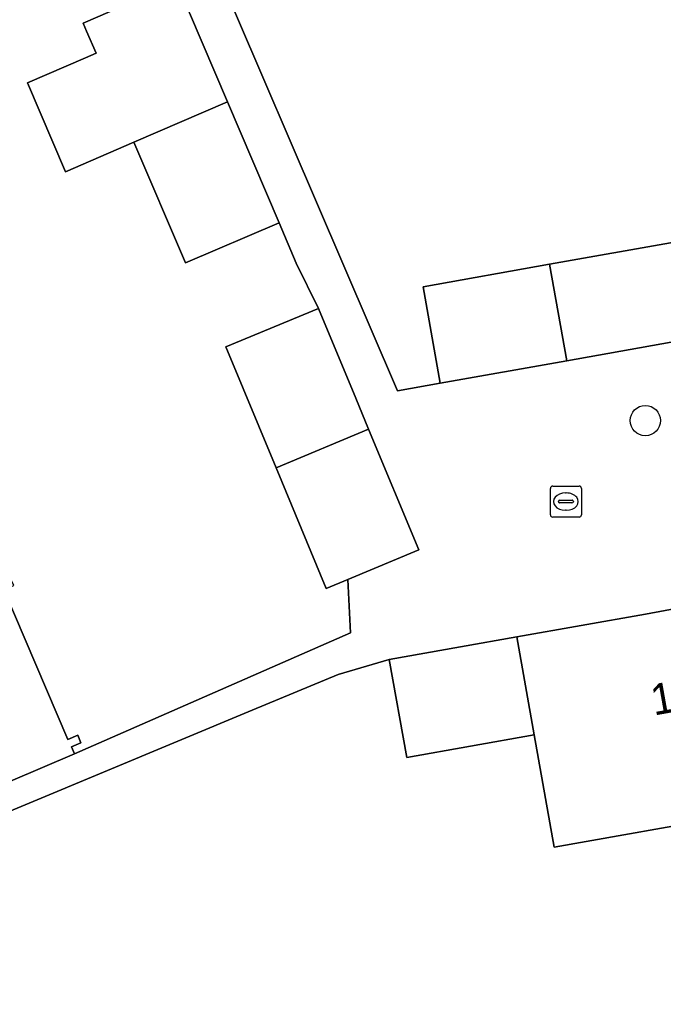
# Model space of a CAD drawing. Extents: x 157793 to 159380, y 380877 to 382313.
# Drawn here: x 158604.01 to 158624.8, y 381573.9 to 381605.44 of the extents above; entities that cross this region are included whole.
import ezdxf

# ---------------------------------------------------------------- set-up
doc = ezdxf.new("R2010")
doc.units = 0
for name, color, linetype in [('IMGEO_Boom', 7, 'Continuous'), ('IMGEO_Erf', 7, 'Continuous'), ('IMGEO_Kolk', 7, 'Continuous'), ('IMGEO_Pand', 7, 'Continuous'), ('IMGEO_Pand_nummerreeks', 7, 'Continuous'), ('IMGEO_Voetpad_open', 7, 'Continuous')]:
    doc.layers.add(name, color=color, linetype=linetype)

msp = doc.modelspace()

# ---------------------------------------------------------------- linework, layer by layer
at = {"layer": 'IMGEO_Boom'}
msp.add_circle((158624.214, 381592.492), 0.489, dxfattribs=at)
at = {"layer": 'IMGEO_Erf'}
for points in [[(158612.519, 381611.52), (158612.219, 381613.21), (158608.423, 381611.579), (158616.209, 381593.452), (158617.588, 381593.695), (158617.034, 381596.81), (158621.123, 381597.537), (158625.212, 381598.264)], [(158603.501, 381587.035), (158605.561, 381582.195), (158605.884, 381582.333), (158605.985, 381582.095), (158605.681, 381581.966), (158605.781, 381581.732), (158614.69, 381585.641), (158614.609, 381587.366), (158613.909, 381587.075), (158612.289, 381590.968), (158610.666, 381594.87), (158613.656, 381596.114), (158612.943, 381597.57), (158612.388, 381598.871), (158609.362, 381597.58), (158607.701, 381601.475), (158605.486, 381600.519), (158604.259, 381603.394), (158606.14, 381604.205), (158606.475, 381604.349), (158606.172, 381605.057), (158606.059, 381605.323), (158609.079, 381606.626)], [(158626.984, 381579.734), (158621.269, 381578.719), (158620.626, 381582.346), (158616.507, 381581.614), (158615.945, 381584.776), (158614.297, 381584.301), (158611.514, 381583.142), (158594.832, 381576.19), (158597.549, 381562.9), (158598.922, 381555.034), (158601.983, 381555.547), (158601.611, 381557.641), (158604.077, 381558.079), (158604.927, 381553.288), (158605.021, 381552.761), (158611.655, 381553.936), (158611.558, 381554.484), (158610.703, 381559.297), (158613.099, 381559.722), (158615.541, 381560.156), (158616.396, 381555.343), (158616.501, 381554.75), (158671.624, 381564.522)]]:
    msp.add_lwpolyline(points, dxfattribs=at)
at = {"layer": 'IMGEO_Kolk'}
for p, q in [((158621.148, 381589.451), (158621.148, 381590.303)), ((158621.223, 381590.377), (158622.075, 381590.377)), ((158622.149, 381590.303), (158622.149, 381589.451)), ((158621.636, 381590.157), (158621.661, 381590.157)), ((158621.407, 381589.871), (158621.407, 381589.883)), ((158621.845, 381589.834), (158621.447, 381589.834)), ((158621.45, 381589.92), (158621.848, 381589.92)), ((158621.891, 381589.883), (158621.891, 381589.871)), ((158622.075, 381589.377), (158621.223, 381589.377)), ((158621.659, 381589.597), (158621.634, 381589.597))]:
    msp.add_line(p, q, dxfattribs=at)
for points in [[(158621.148, 381589.451), (158621.148, 381590.303)], [(158621.223, 381590.377), (158622.075, 381590.377)], [(158622.149, 381590.303), (158622.149, 381589.451)], [(158622.075, 381589.377), (158621.223, 381589.377)]]:
    msp.add_lwpolyline(points, dxfattribs=at)
for centre, radius, start, end in [((158621.225, 381590.301), 0.0765, 91.552, 178.448), ((158621.225, 381590.301), 0.0765, 91.552, 178.448), ((158622.073, 381590.301), 0.0765, 1.552, 88.448), ((158622.073, 381590.301), 0.0765, 1.552, 88.448), ((158621.447, 381589.88), 0.0403, 85.8775, 175.7526), ((158621.444, 381589.87), 0.0366, 178.938, 274.7102), ((158621.848, 381589.877), 0.043, 264.8664, 352.4533), ((158621.852, 381589.882), 0.0386, 1.7309, 96.639), ((158621.225, 381589.453), 0.0765, 181.552, 268.448), ((158621.225, 381589.453), 0.0765, 181.552, 268.448), ((158622.073, 381589.453), 0.0765, 271.552, 358.448), ((158622.073, 381589.453), 0.0765, 271.552, 358.448)]:
    msp.add_arc(centre, radius, start, end, dxfattribs=at)
for centre, major_axis, ratio, start_param, end_param in [((158621.635, 381589.877), (-0.387, 0.002), 0.722429, 4.712389, 7.853982), ((158621.66, 381589.877), (-0.39, 0.002), 0.717154, 1.570796, 4.712389)]:
    msp.add_ellipse(centre, major_axis=major_axis, ratio=ratio, start_param=start_param, end_param=end_param, dxfattribs=at)
at = {"layer": 'IMGEO_Pand'}
for points in [[(158609.494, 381605.652), (158609.079, 381606.626), (158606.059, 381605.323), (158606.172, 381605.057), (158606.475, 381604.349), (158606.14, 381604.205), (158604.259, 381603.394), (158605.486, 381600.519), (158607.701, 381601.475), (158610.721, 381602.778)], [(158610.721, 381602.778), (158607.701, 381601.475), (158609.362, 381597.58), (158612.388, 381598.871)], [(158621.123, 381597.537), (158621.677, 381594.422), (158625.765, 381595.149), (158625.212, 381598.264)], [(158621.123, 381597.537), (158617.034, 381596.81), (158617.588, 381593.695), (158621.677, 381594.422)], [(158615.279, 381592.213), (158614.862, 381593.215), (158613.656, 381596.114), (158610.666, 381594.87), (158612.289, 381590.968)], [(158615.279, 381592.213), (158612.289, 381590.968), (158613.909, 381587.075), (158614.609, 381587.366), (158616.899, 381588.319)], [(158593.742, 381583.085), (158596.075, 381577.603), (158600.676, 381579.561), (158605.781, 381581.732), (158605.681, 381581.966), (158605.985, 381582.095), (158605.884, 381582.333), (158605.561, 381582.195), (158603.501, 381587.035), (158603.82, 381587.171), (158603.751, 381587.332), (158603.531, 381587.238)], [(158625.776, 381586.53), (158624.219, 381586.246), (158620.065, 381585.508), (158620.626, 381582.346), (158621.269, 381578.719), (158626.984, 381579.734), (158626.651, 381581.608)], [(158620.626, 381582.346), (158620.065, 381585.508), (158618.246, 381585.185), (158615.945, 381584.776), (158616.507, 381581.614)]]:
    msp.add_lwpolyline(points, close=True, dxfattribs=at)
at = {"layer": 'IMGEO_Voetpad_open'}
for points in [[(158625.765, 381595.149), (158621.677, 381594.422), (158617.588, 381593.695), (158616.209, 381593.452), (158608.423, 381611.579)], [(158609.494, 381605.652), (158610.721, 381602.778), (158612.388, 381598.871), (158612.943, 381597.57), (158613.656, 381596.114), (158614.862, 381593.215), (158615.279, 381592.213), (158616.899, 381588.319), (158614.609, 381587.366), (158614.69, 381585.641), (158605.781, 381581.732), (158600.676, 381579.561), (158596.075, 381577.603), (158594.666, 381577.003), (158594.832, 381576.19), (158611.514, 381583.142), (158614.297, 381584.301), (158615.945, 381584.776), (158618.246, 381585.185), (158620.065, 381585.508), (158624.219, 381586.246), (158625.776, 381586.53)]]:
    msp.add_lwpolyline(points, dxfattribs=at)

# ---------------------------------------------------------------- texts
at = {"layer": 'IMGEO_Pand_nummerreeks'}
msp.add_text('132/G13', height=1, rotation=10.0783, dxfattribs=at).set_placement((158624.488, 381582.969))

doc.saveas('drawing.dxf')
